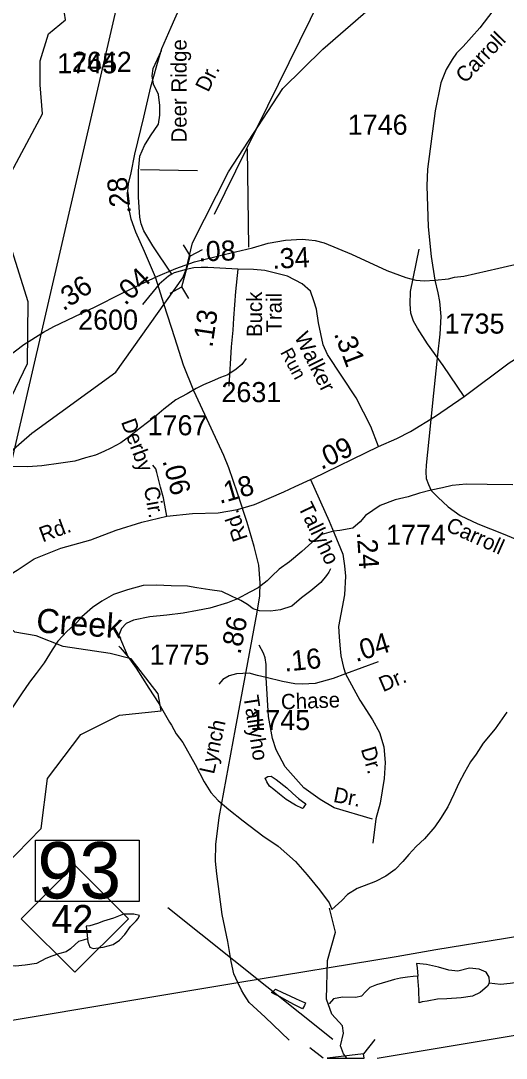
# Model space of a CAD drawing. Extents: x 2169602 to 2449496, y 721995 to 810662.
# Drawn here: x 2440172 to 2443189, y 758895 to 765345 of the extents above; entities that cross this region are included whole.
import ezdxf

# ---------------------------------------------------------------- set-up
doc = ezdxf.new("R2010")
doc.units = 0
doc.layers.add('Default', color=7, linetype='Continuous')

msp = doc.modelspace()

# ---------------------------------------------------------------- linework, layer by layer
at = {"layer": 'Default'}
for p, q in [((2441377.1, 764142.4), (2442402.3, 766230.9)), ((2441579.7, 764548.8), (2441587.4, 763938.5)), ((2440916.3, 764419.6), (2441271.1, 764414.4)), ((2441182.3, 763953.1), (2441225.6, 763881.9)), ((2441299, 763921.3), (2441225.6, 763881.9)), ((2441173.5, 763690.5), (2441225.6, 763881.9)), ((2441100.1, 763651.2), (2441173.5, 763690.5)), ((2441216.8, 763619.4), (2441173.5, 763690.5)), ((2442393.9, 761359.7), (2442190, 761284.6)), ((2442378.1, 760382.8), (2442360.7, 760232.5)), ((2442111.7, 759010.9), (2441086.3, 759831.2)), ((2442051, 758895), (2441967.6, 758960.3)), ((2442372.3, 759011.7), (2442302.6, 758922.6)), ((2442076.6, 758895), (2442305.9, 758895))]:
    msp.add_line(p, q, dxfattribs=at)
for points in [[(2442520, 773018.7), (2439904.4, 761709.6), (2439884.7, 761267.7), (2439700.2, 761096), (2439364.9, 760808.1), (2439289, 760744.8), (2439133.2, 760613.5), (2439103.3, 760588.4), (2439027.4, 760522.2), (2438993.1, 760493.4), (2438908.5, 760421), (2438852.5, 760363.9), (2438755.9, 760251.3), (2438664.2, 760148.7), (2438544.3, 760016.3), (2438451, 759912.2), (2438351.7, 759817.3), (2438307, 759782.5), (2438122.9, 759638), (2437912.3, 759474.6), (2437598.8, 759243.6), (2437268.7, 759378.4), (2436252.2, 758895)], [(2440063.9, 764313.1), (2440306.9, 764766.4), (2440292.5, 764948), (2440292.5, 765096.2), (2440345.1, 765263.5), (2440449.7, 765350.8), (2440437.3, 765434.7), (2440388.1, 765464.2), (2440412, 765516.8), (2440478.9, 765607.6), (2440388.1, 765727.1), (2440412, 765894.3), (2440618, 766132.1), (2440615.1, 766450.4)], [(2439727, 762404.4), (2439851.9, 762444.5), (2440241.1, 762780.9), (2440762.9, 763160.6), (2441180.3, 763748), (2441199.4, 763799.2), (2441238.7, 763964.9), (2441463, 764406), (2441799.9, 764923.8), (2442049, 765168.1), (2442644.9, 765687.3), (2442826, 765998.5), (2443074.1, 766242.7), (2443197.9, 766325.5)], [(2443200.4, 766091.3), (2443163.3, 765665.1), (2443155, 765525.8), (2443140.7, 765458.2), (2443106.9, 765406.2), (2443025, 765300.8), (2442922.3, 765185.8), (2442880.7, 765144.2), (2442853.4, 765105.2), (2442815.7, 765042.1), (2442783.2, 764958.9), (2442746.8, 764785.3), (2442700, 764423.3), (2442696.1, 764319.9), (2442703.9, 764063.8), (2442723.4, 763879.1), (2442745.5, 763732.2)], [(2441010.1, 763752.2), (2440941, 763911), (2440886.6, 764032), (2440859, 764110.9), (2440842.6, 764192.8), (2440835.9, 764260.5), (2440842.1, 764331.2), (2440857.4, 764400.9), (2440881, 764516.6), (2440936.3, 764745.1), (2440979.4, 764933.7), (2441018.3, 765067.9), (2441049.1, 765172.4), (2441106.4, 765304.6), (2441160.7, 765428.6)], [(2441110.9, 763770), (2440992.7, 763946.7), (2440937.4, 764039.7), (2440919.9, 764083.4), (2440911.5, 764123.6), (2440904.3, 764247.8), (2440904.3, 764412.7), (2440911.5, 764503.5), (2440940.1, 764570.4), (2440978.4, 764630.2), (2441028.6, 764701.9), (2441035.7, 764759.2), (2441035.7, 764819), (2441028.6, 764885.9), (2440997.5, 764950.4), (2440987.9, 765003), (2440995.1, 765048.4), (2441047.7, 765160.7)], [(2439727, 762404.4), (2439842, 762654.6), (2440113.9, 763006.6), (2440213, 763214.5), (2440217.9, 763598.1), (2440108, 763948.1), (2440063.9, 764313.1)], [(2442745.5, 763732.2), (2442830, 763740), (2442867.5, 763750.9), (2442926.2, 763758.2), (2443143.3, 763807.6), (2443656.7, 763926.3), (2444086.9, 764026), (2444350.3, 764089.9), (2444611.3, 764130.6), (2444750.2, 764138.6), (2444920.3, 764139.4), (2445094.3, 764128.2), (2445264.3, 764100.3), (2445484.6, 764049.2), (2445675.3, 764006.9), (2445978.4, 763932.6), (2446121.2, 763895.8)], [(2441010.1, 763752.2), (2441135.2, 763805.5), (2441252.3, 763845.7), (2441435.8, 763892.9), (2441612.3, 763933), (2441710.2, 763962.8), (2441817.9, 763981.2), (2441920.4, 763986.5), (2441962.4, 763983.8), (2442001.8, 763978.6), (2442057, 763965.4), (2442227.4, 763894.2), (2442446.3, 763793.6), (2442565.1, 763749.6), (2442627.2, 763732.2), (2442681.8, 763728.3), (2442745.5, 763732.2)], [(2442927.7, 763009.4), (2442796.7, 763201.6), (2442700.6, 763336.1), (2442636.8, 763434), (2442612.3, 763477.7), (2442596.6, 763526.6), (2442591.3, 763584.3), (2442594.8, 763662.9), (2442648.1, 763925.1)], [(2441522.1, 763801.9), (2441335.7, 763812.3), (2441292.3, 763812.3), (2441247, 763808.8), (2441199.4, 763799.2), (2441126.1, 763778.2), (2441110.9, 763770)], [(2441522.1, 763801.9), (2441505.6, 763661.1), (2441494.3, 763495.3), (2441490.8, 763421.1), (2441480.1, 763318.6), (2441465.1, 763074)], [(2442395.5, 762699.3), (2442347.7, 762823.6), (2442256.9, 763000.4), (2442077.6, 763270.4), (2442051.4, 763330.2), (2442023.2, 763467.8), (2442009.3, 763551.7), (2441994, 763605), (2441972.5, 763664.7), (2441919.9, 763710.1), (2441829.1, 763757.9), (2441688.4, 763793.4), (2441618.4, 763798.6), (2441522.1, 763801.9)], [(2439379.7, 762812.1), (2439493.4, 762861.8), (2439578.1, 762903.7), (2439733.7, 762999.9), (2439911.9, 763122.2), (2440191.5, 763331.9), (2440313, 763408.8), (2440377.6, 763445.5), (2440633.7, 763567.8), (2440797.9, 763649.9), (2441010.1, 763752.2)], [(2441110.9, 763770), (2441089.3, 763758.3), (2441032.5, 763708.4), (2440929.4, 763580.8)], [(2441521.1, 759366.1), (2441496.2, 759420.3), (2441480.5, 759495.7), (2441459.4, 759620.7), (2441424.6, 759788.7), (2441390.3, 760041.8), (2441383.1, 760120.7), (2441384.6, 760224.2), (2441405.1, 760391.2), (2441506.6, 760943.6), (2441610.1, 761501), (2441640.8, 761668), (2441658.2, 761769.5), (2441660.3, 761851.4), (2441652.1, 761961.1), (2441623.4, 762075.8), (2441578.3, 762225.4), (2441519.9, 762407.8), (2441465.1, 762565.6), (2441434.3, 762641.5), (2441315, 762897.6), (2441247.3, 763044.2), (2441183.8, 763205), (2441130.5, 763373.1), (2441063.9, 763579.1), (2441010.1, 763752.2)], [(2442745.5, 763732.2), (2442763.8, 763653.8), (2442773.5, 763600.4), (2442781.9, 763506), (2442776.6, 763396), (2442762.4, 763268.1), (2442736.4, 763030.2), (2442709.1, 762744.1), (2442690.9, 762582.9), (2442689.6, 762540), (2442692.2, 762500.4), (2442705.2, 762461.3), (2442723.4, 762424.9), (2442763.7, 762383.3), (2442827.4, 762323.5), (2442902.8, 762270.2), (2443013.3, 762217.6), (2443170.6, 762155.2), (2443359.2, 762077.2)], [(2442395.5, 762699.3), (2442509.2, 762749), (2442594, 762790.9), (2442749.5, 762887), (2442927.7, 763009.4), (2443207.4, 763219.1), (2443328.8, 763296), (2443393.5, 763332.7), (2443649.5, 763455), (2443813.8, 763537.1), (2444025.9, 763639.4)], [(2441573.6, 763245.3), (2441546.3, 763208.9), (2441510.2, 763178.6), (2441458.8, 763144.6), (2441412.6, 763128.1), (2441361, 763103.8), (2441307.2, 763081.5), (2441261.3, 763059.2), (2441205.3, 763026.7), (2441135.6, 762988.2), (2441062.2, 762930), (2441002.7, 762881.3), (2440917.2, 762814.7), (2440847.3, 762760.4), (2440793.8, 762721.8), (2440732.1, 762687.8), (2440688.2, 762667.2), (2440636.5, 762645), (2440574.6, 762628.4), (2440508.8, 762607.9), (2440420.8, 762595.6), (2440302.9, 762578.6), (2440215.1, 762572), (2440055, 762575.1)], [(2441973.4, 762493.8), (2441987.1, 762499.9), (2442395.5, 762699.3)], [(2441080.7, 762264.4), (2441059.8, 762379.9), (2441039.9, 762446.4), (2441018.6, 762536.7), (2441010.7, 762559.3), (2440992.1, 762581.9)], [(2443231, 762459.2), (2443070.8, 762462.2), (2442939.2, 762465.1), (2442853, 762456.6), (2442793, 762442.1), (2442723.5, 762427.9), (2442649.8, 762407.4), (2442579.3, 762384.8), (2442498.1, 762366.2), (2442406, 762331.5), (2442315.4, 762270.3), (2442282, 762230.9), (2442236.6, 762190.3), (2442154.1, 762177.1), (2442114.7, 762171.2), (2442043.7, 762151.3), (2441981.6, 762100.7), (2441918.6, 762046.1), (2441842.8, 761981.7), (2441779, 761935.4), (2441733.3, 761893.2), (2441703.5, 761862.8), (2441647.8, 761820.5), (2441596.3, 761792.2), (2441518.6, 761751.6), (2441456.6, 761727.3), (2441346.7, 761692.4), (2441271.3, 761677.9), (2441181.3, 761661.4), (2441079.3, 761648.8), (2440973.3, 761640.1), (2440873.5, 761619.1), (2440827.5, 761598.9), (2440798, 761566.8), (2440782, 761524.6), (2440837.4, 761392.9)], [(2441080.7, 762264.4), (2441240.3, 762281.3), (2441399.6, 762286.8), (2441518.6, 762307), (2441625.3, 762337.7), (2441807, 762417.3), (2441878.4, 762449.4), (2441973.4, 762493.8)], [(2441973.4, 762493.8), (2442088.4, 762233.3), (2442120.7, 762160.4), (2442173.2, 762029), (2442184, 761957.3), (2442190, 761891.6), (2442184, 761775.7), (2442146.9, 761578.5), (2442150.5, 761515.2), (2442154.1, 761462.6), (2442161.3, 761396.9), (2442176.8, 761324), (2442190, 761284.6)], [(2441044, 761055.6), (2441027, 761161), (2440858.9, 761377.5), (2440727.5, 761411.2), (2440435.9, 761454.3), (2440268.6, 761521.2), (2440134.8, 761545.1), (2440058.3, 761614.4), (2439989.9, 761703.3), (2439935.7, 761733.9), (2439860.8, 761810), (2439795.3, 761854.9), (2439675.5, 761963.5), (2439623.4, 762070.8), (2439637.7, 762147.3), (2439662, 762235.1), (2439727, 762404.4)], [(2439931, 761736.8), (2440015.5, 761814.9), (2440072.7, 761872.5), (2440113, 761906.1), (2440148.9, 761930.5), (2440256.1, 761999.7), (2440420.6, 762065.8), (2440607.6, 762118.5), (2440764.1, 762178.7), (2440923.5, 762228.2), (2441080.7, 762264.4)], [(2442096.7, 761937.4), (2442086.6, 761917.4), (2442072.9, 761897.1), (2442037.2, 761853), (2441975.7, 761800.7), (2441917.7, 761758.3), (2441856.8, 761705.9), (2441786.7, 761683.2), (2441724.9, 761674.7), (2441656.6, 761676.5), (2441616.7, 761688.2), (2441580.4, 761715.9), (2441540, 761741.5), (2441486.3, 761765.1), (2441422.1, 761796.6), (2441348, 761808.3), (2441265.8, 761819.5), (2441207.8, 761831.1), (2441107.7, 761832.4), (2441015.7, 761835.7), (2440931.8, 761833.4), (2440836, 761806.5), (2440748.5, 761778), (2440676.7, 761737.7), (2440618.9, 761697.3), (2440551.4, 761638.6), (2440521.5, 761604.6), (2440458.1, 761548), (2440402.6, 761487.9), (2440366.9, 761433.6), (2440317.2, 761353.1), (2440268, 761287.1), (2440226.2, 761232.6), (2440176.8, 761160.2), (2440105.4, 761055.7)], [(2440781, 761456.6), (2440790.6, 761448.7), (2440837.4, 761392.9), (2440889.7, 761321.3), (2440968.8, 761196.2), (2441031, 761100.4), (2441096, 760984.8), (2441107.9, 760965.1)], [(2441696.5, 761263.1), (2441698.2, 761343.5), (2441691.2, 761383.7), (2441680.8, 761413.4), (2441654.5, 761464)], [(2442190, 761284.6), (2442113.9, 761256.6), (2442001.9, 761225.1), (2441923.5, 761220.1), (2441874.5, 761223.6), (2441798, 761236.8), (2441696.5, 761263.1), (2441643.9, 761273.8), (2441591.3, 761289.4), (2441513.1, 761284.5), (2441467.1, 761272.6), (2441427.6, 761249.9), (2441403.7, 761220.1)], [(2442190, 761284.6), (2442278.4, 761122.1)], [(2442357.1, 760382.3), (2442119.4, 760452.2), (2442033, 760503.9), (2441931.6, 760577.3), (2441816.2, 760707.4), (2441760.3, 760812.2), (2441735.8, 760883.9), (2441711.3, 761020.2), (2441696.5, 761263.1)], [(2442278.4, 761122.1), (2442357.2, 760999), (2442401.7, 760921), (2442428, 760830.2), (2442436.7, 760734.1), (2442429.7, 760634.4), (2442406.1, 760480.7), (2442378.1, 760382.8)], [(2438597, 759495), (2438771.9, 759556.9), (2438846.9, 759614.5), (2438922, 759606.4), (2439105.9, 759517.4), (2439396.9, 759560.6), (2439712, 759688.7), (2439861.9, 759813.6), (2440068, 760088.2), (2440298.9, 760322.9), (2440338.9, 760633.7), (2440545, 760908.3), (2440785.9, 761028), (2441044, 761055.6)], [(2443192.6, 761047.3), (2443121.3, 760942.9), (2443046.2, 760854.5), (2443002.5, 760786.4), (2442966.9, 760738.3), (2442929.5, 760671.7), (2442893.9, 760605.7), (2442862.5, 760537.5), (2442826.6, 760457.3), (2442781.5, 760385), (2442746, 760332.8), (2442682.2, 760258.5), (2442628.5, 760211.8), (2442583.2, 760161.5), (2442547.3, 760117.4), (2442499.3, 760069.1), (2442440.1, 760026.9), (2442376.3, 759994.4), (2442262.7, 759949.5), (2442202.6, 759913.1), (2442167.1, 759876.7), (2442105.6, 759820.3)], [(2441107.9, 760965.1), (2441138.4, 760911.4), (2441178.8, 760857.5), (2441255.3, 760722.2), (2441312.3, 760612.6), (2441352.7, 760546.9), (2441398.8, 760497.3), (2441465.7, 760441.8), (2441554.2, 760370.4), (2441676.9, 760277.3), (2441770.8, 760214), (2441879.5, 760118.9), (2441952.3, 760035.3), (2442028.9, 759941.8), (2442089.2, 759860.5), (2442105.6, 759820.3)], [(2441942.7, 760476.9), (2441926.9, 760452.9), (2441923.2, 760448.6), (2441878.9, 760468.3), (2441820.7, 760503.8), (2441780.3, 760537.9), (2441744.2, 760565.3), (2441718.2, 760587.5), (2441702, 760613), (2441691.9, 760637.3), (2441707.5, 760647.1), (2441728, 760649.3), (2441760, 760627.4), (2441826.2, 760576), (2441862.3, 760540.1), (2441898.2, 760510.4), (2441923, 760490.8), (2441942.7, 760476.9)], [(2441521.1, 759366.1), (2442504.7, 759528), (2442752.6, 759570.3), (2443184.7, 759642.3), (2443497.7, 759693.8), (2443783.7, 759741.5), (2443819.2, 759746.8), (2444655.8, 759886.7), (2445433, 760015.4)], [(2442198.4, 758895), (2442178, 758923.5), (2442158.9, 758971.3), (2442178, 759050.2), (2442170.8, 759095.6), (2442105.2, 759168.9), (2442073, 759263.3), (2442078.9, 759502.7), (2442127.9, 759678.8), (2442091.4, 759828.9)], [(2440587.1, 759638), (2440589.4, 759617.8), (2440601.5, 759586), (2440621.3, 759578.1), (2440683.7, 759586.5), (2440745.4, 759602.8), (2440785, 759629.2), (2440819, 759665.4), (2440854.3, 759713.7), (2440890.2, 759749.7), (2440902.3, 759764), (2440909.8, 759781.9), (2440874.2, 759791.8), (2440810, 759791.3), (2440748.5, 759767), (2440686.8, 759748.3), (2440648.4, 759732.2), (2440600.4, 759717.9), (2440578.9, 759715.5), (2440584.8, 759659.8), (2440587.1, 759638)], [(2440587.1, 759638), (2440559, 759629.7), (2440531.3, 759621.3), (2440509.6, 759603.1), (2440481.5, 759575.3), (2440453.8, 759556.7), (2440405.8, 759544.5), (2440366.1, 759530.2), (2440328.5, 759516), (2440270.3, 759483.9), (2440198.5, 759473.2), (2440138.4, 759466.9), (2440066.5, 759474.1)], [(2443082.3, 759361.3), (2443084.6, 759369.4), (2443082.3, 759399.4), (2443063.8, 759429.4), (2443021.6, 759449.1), (2442961.7, 759454.5), (2442887.7, 759436.1), (2442831.7, 759441.7), (2442767.7, 759461.1), (2442693.5, 759478.8), (2442631.4, 759484.1), (2442635.7, 759456.3), (2442640.2, 759404.5)], [(2443602.9, 759525.2), (2443574.8, 759516.9), (2443547.2, 759508.5), (2443525.4, 759490.3), (2443497.3, 759462.4), (2443469.6, 759443.9), (2443421.7, 759431.7), (2443381.9, 759417.4), (2443344.4, 759403.2), (2443286.1, 759371), (2443214.4, 759360.4), (2443154.3, 759354.1), (2443082.3, 759361.3)], [(2439371.1, 759007.9), (2441521.1, 759366.1)], [(2441840, 759007.9), (2441690.9, 759150), (2441591.7, 759241.7), (2441558.1, 759292.7), (2441542.9, 759319.3), (2441521.1, 759366.1)], [(2442640.2, 759404.5), (2442610.5, 759404.1), (2442576.2, 759400), (2442532.1, 759393.7), (2442494.2, 759385.2), (2442452.6, 759372.8), (2442382.7, 759350.5), (2442340.8, 759334.2), (2442316.8, 759310.2), (2442289.2, 759281.9), (2442255.1, 759273.7), (2442171.3, 759275), (2442115.1, 759264.8), (2442088.4, 759232.7)], [(2443082.3, 759361.3), (2443072.5, 759343.3), (2443026.7, 759303.1), (2442978.7, 759280.8), (2442909, 759270.2), (2442819, 759263.5), (2442763, 759261.4), (2442697, 759250.7), (2442667.1, 759246.7), (2442649, 759240.5), (2442646.6, 759322.4), (2442640.6, 759396.3), (2442640.2, 759404.5)], [(2441923.8, 759201.3), (2441869.7, 759228.9), (2441827.3, 759252.3), (2441783.2, 759276.4), (2441744.8, 759296), (2441730.9, 759303.8), (2441744.8, 759313.9), (2441754.7, 759324.2), (2441799, 759304.5), (2441845.1, 759282.5), (2441883.4, 759265), (2441921.2, 759247.1), (2441941.5, 759239.2), (2441935.5, 759223.4), (2441923.8, 759201.3)], [(2442387, 758895), (2444536.9, 759253.3)], [(2442305.9, 758895), (2442302.6, 758922.6), (2442076.6, 758895)]]:
    msp.add_lwpolyline(points, dxfattribs=at)
for points in [[(2440262.9, 760251.2), (2440907, 760251.2), (2440907, 759868.9), (2440262.9, 759868.9)], [(2440175.2, 759762.5), (2440508.2, 760095.5), (2440841.2, 759762.5), (2440508.2, 759429.5)]]:
    msp.add_lwpolyline(points, close=True, dxfattribs=at)

# ---------------------------------------------------------------- texts
for s, height, rotation, p in [('Carroll', 95, 45.82104, (2442932.6, 764951.6)), ('Deer Ridge', 95, 90, (2441202.7, 764588.5)), ('Dr.', 95, 64.07919, (2441337.3, 764896.1)), ('.28', 125, 96.67811, (2440857.4, 764148.8)), ('.08', 125, 1.80168, (2441277.2, 763848.5)), ('.34', 125, 2.93777, (2441737.7, 763802.6)), ('.04', 125, 43.64405, (2440820.8, 763571)), ('.36', 125, 34.59088, (2440437.1, 763537.3)), ('Buck', 95, 90, (2441671.8, 763378.8)), (' Trail', 95, 90, (2441793.8, 763371.5)), ('.13', 125, 81.47189, (2441362.5, 763310.3)), ('Walker ', 95, 296.59392, (2441869.9, 763381.7)), ('.31', 125, 290.77931, (2442116.7, 763399.9)), ('Run', 82.02, 298.28541, (2441782.6, 763283.8)), ('Derby', 95, 290.01013, (2440794, 762852.1)), ('.09', 125, 25.49311, (2442040, 762551.9)), ('.06', 125, 284.8112, (2441051.7, 762610)), ('.18', 125, 16.0666, (2441408.6, 762340.7)), ('Cir.', 95, 280.02607, (2440936.5, 762442.5)), ('Tallyho', 95, 295.73413, (2441893.5, 762323.2)), ('Rd.', 95, 20.37806, (2440308, 762101.9)), ('Rd.', 95, 109.05803, (2441584.2, 762127.5)), ('Carroll', 95, 335.96692, (2442807.6, 762176.5)), ('.24', 125, 273.93582, (2442260.2, 762165.8)), ('Creek', 150, 355.83858, (2440264.6, 761543.8)), ('.86', 125, 79.02618, (2441536.9, 761401.7)), ('.04', 125, 17.24688, (2442255.4, 761357.1)), ('.16', 125, 5.88648, (2441813.3, 761298)), ('Dr.', 95, 23.16888, (2442423.1, 761170.5)), ('Tallyho', 95, 278.79831, (2441554.9, 761145)), ('Chase', 95, 2.12226, (2441790.8, 761063.5)), ('Lynch', 95, 77.50748, (2441372.7, 760657.2)), ('Dr.', 95, 286.24876, (2442284.7, 760817.5)), ('Dr.', 95, 349.07979, (2442110, 760489.4))]:
    msp.add_text(s, height=height, rotation=rotation, dxfattribs=at).set_placement(p)
for s, height, p in [('2642', 125, (2440489.8, 765027.7)), ('1745', 125, (2440398.8, 765018.7)), ('1746', 125, (2442204.3, 764637)), ('2600', 125, (2440528.7, 763424.3)), ('1735', 125, (2442806.5, 763400.3)), ('2631', 125, (2441419.4, 762974.1)), ('1767', 125, (2440960, 762768.1)), ('1774', 125, (2442442.6, 762087.3)), ('1775', 125, (2440972.3, 761341.5)), ('1745', 125, (2441598.9, 760935)), ('93', 350, (2440275.4, 759888.6)), ('42', 175, (2440362.3, 759672.8))]:
    msp.add_text(s, height=height, dxfattribs=at).set_placement(p)

doc.saveas('drawing.dxf')
